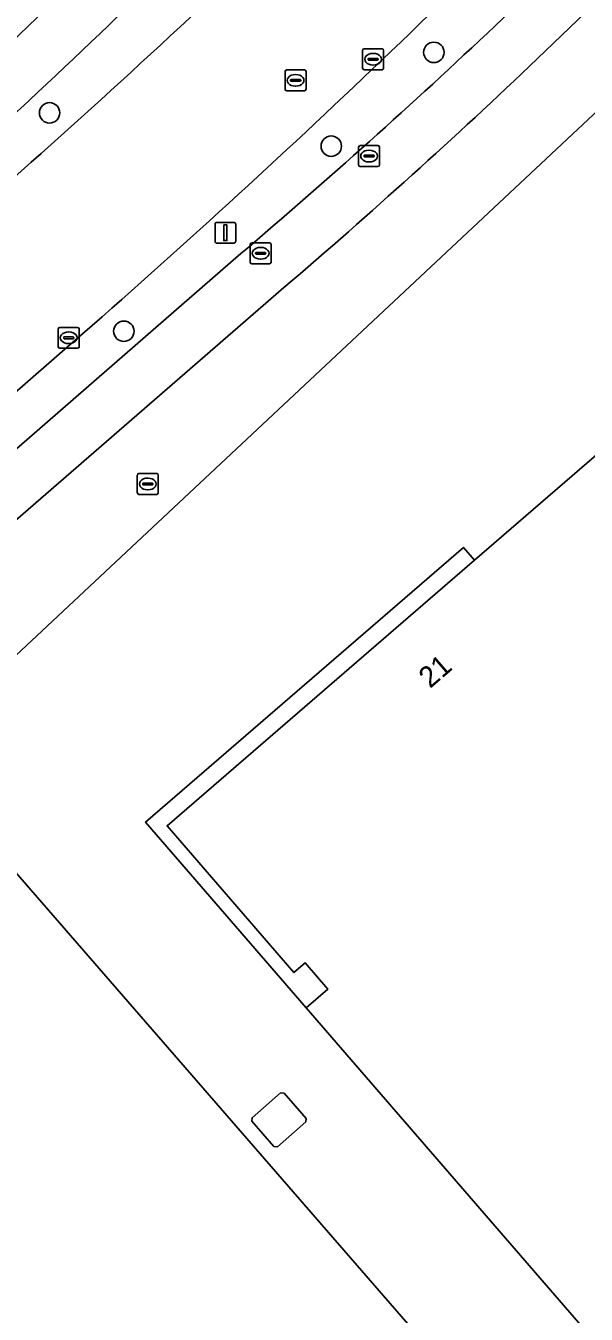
# Model space of a CAD drawing. Extents: x 156141 to 158132, y 385651 to 388333.
# Drawn here: x 156856.9 to 156883.7, y 387120.1 to 387181.8 of the extents above; entities that cross this region are included whole.
import ezdxf

# ---------------------------------------------------------------- set-up
doc = ezdxf.new("R2010")
doc.units = 0
for name, color, linetype in [('IMGEO_Berm_groen', 7, 'Continuous'), ('IMGEO_Boom', 7, 'Continuous'), ('IMGEO_Brandkraan', 7, 'Continuous'), ('IMGEO_Erf', 7, 'Continuous'), ('IMGEO_Fietspad_gesloten', 7, 'Continuous'), ('IMGEO_Groenvoorziening', 7, 'Continuous'), ('IMGEO_Hek', 7, 'Continuous'), ('IMGEO_Kolk', 7, 'Continuous'), ('IMGEO_Lage_trafo', 7, 'Continuous'), ('IMGEO_Lichtmast', 7, 'Continuous'), ('IMGEO_Pand', 7, 'Continuous'), ('IMGEO_Pand_nummerreeks', 7, 'Continuous'), ('IMGEO_Pand_overbouw', 7, 'Continuous'), ('IMGEO_Rijbaan_lokaal_gesloten', 7, 'Continuous'), ('IMGEO_Rioolput', 7, 'Continuous')]:
    doc.layers.add(name, color=color, linetype=linetype)

msp = doc.modelspace()

# ---------------------------------------------------------------- linework, layer by layer
at = {"layer": 'IMGEO_Berm_groen'}
for points in [[(156879.382, 387181.758), (156893.461, 387195.196), (156889.893, 387196.135), (156888.138, 387194.282)], [(156897.9, 387190.476), (156895.251, 387193.292), (156895.156, 387193.393), (156881.03, 387179.816)], [(156868.887, 387168.89), (156850.367, 387152.82), (156845.991, 387148.989), (156831.778, 387136.631), (156835.086, 387132.811), (156851.666, 387147.134), (156897.9, 387190.476)], [(156829.866, 387138.366), (156844.304, 387150.913), (156848.685, 387154.732), (156867.215, 387170.848)], [(156859.158, 387166.587), (156847.329, 387156.278), (156842.939, 387152.459), (156830.142, 387141.264)]]:
    msp.add_lwpolyline(points, dxfattribs=at)
for centre, radius, start, end in [((156557.245, 387511.861), 450.874, 310.96502, 316.18995), ((156564.582, 387503.841), 447.79, 311.13577, 316.26653), ((156689.938, 387358.352), 245.761, 311.36138, 315.69566), ((156670.95, 387401.965), 303.208, 310.33796, 313.42642), ((156664.294, 387408.483), 315.061, 310.4947, 313.46565)]:
    msp.add_arc(centre, radius, start, end, dxfattribs=at)
at = {"layer": 'IMGEO_Boom'}
for centre in [(156876.452, 387180.485), (156858.059, 387177.587), (156871.541, 387175.993), (156861.615, 387167.132)]:
    msp.add_circle(centre, 0.489, dxfattribs=at)
at = {"layer": 'IMGEO_Brandkraan'}
for p, q in [((156862.259, 387159.392), (156862.259, 387160.244)), ((156862.334, 387160.318), (156863.186, 387160.318)), ((156862.747, 387160.098), (156862.772, 387160.098)), ((156863.26, 387160.244), (156863.26, 387159.392)), ((156863.186, 387159.318), (156862.334, 387159.318)), ((156862.518, 387159.812), (156862.518, 387159.824)), ((156862.956, 387159.775), (156862.558, 387159.775)), ((156862.561, 387159.861), (156862.959, 387159.861)), ((156862.77, 387159.538), (156862.745, 387159.538)), ((156863.002, 387159.824), (156863.002, 387159.812))]:
    msp.add_line(p, q, dxfattribs=at)
for points in [[(156862.259, 387159.392), (156862.259, 387160.244)], [(156862.334, 387160.318), (156863.186, 387160.318)], [(156863.26, 387160.244), (156863.26, 387159.392)], [(156863.186, 387159.318), (156862.334, 387159.318)]]:
    msp.add_lwpolyline(points, dxfattribs=at)
for centre, radius, start, end in [((156862.336, 387160.242), 0.0765, 91.55205, 178.44795), ((156862.336, 387160.242), 0.0765, 91.55205, 178.44795), ((156863.184, 387160.242), 0.0765, 1.55205, 88.44795), ((156863.184, 387160.242), 0.0765, 1.55205, 88.44795), ((156862.336, 387159.394), 0.0765, 181.55205, 268.44795), ((156862.336, 387159.394), 0.0765, 181.55205, 268.44795), ((156862.558, 387159.821), 0.0403, 85.87752, 175.75265), ((156862.555, 387159.811), 0.0366, 178.93798, 274.71019), ((156862.959, 387159.818), 0.043, 264.86636, 352.45326), ((156862.963, 387159.823), 0.0386, 1.73085, 96.63898), ((156863.184, 387159.394), 0.0765, 271.55205, 358.44795), ((156863.184, 387159.394), 0.0765, 271.55205, 358.44795)]:
    msp.add_arc(centre, radius, start, end, dxfattribs=at)
for centre, major_axis, ratio, start_param, end_param in [((156862.746, 387159.818), (-0.387, 0.002), 0.722429, 4.712389, 7.853982), ((156862.771, 387159.818), (-0.39, 0.002), 0.717154, 1.570796, 4.712389)]:
    msp.add_ellipse(centre, major_axis=major_axis, ratio=ratio, start_param=start_param, end_param=end_param, dxfattribs=at)
at = {"layer": 'IMGEO_Erf'}
msp.add_lwpolyline([(156946.157, 387239.942), (156941.498, 387235.541), (156930.882, 387225.197), (156918.427, 387213.133), (156914.456, 387209.198), (156916.194, 387207.87), (156910.944, 387202.719), (156897.9, 387190.476), (156851.666, 387147.134), (156835.086, 387132.811), (156827.432, 387126.2), (156782.425, 387087.321), (156771.738, 387078.098), (156736.875, 387048.012), (156736.673, 387047.84), (156732.342, 387044.151), (156710.252, 387025.336)], dxfattribs=at)
for points in [[(156979.256, 387124.2), (156922.158, 387074.828), (156870.339, 387134.727), (156871.378, 387135.632), (156870.293, 387136.888), (156869.755, 387136.424), (156863.68, 387143.456), (156878.391, 387156.169), (156886.227, 387162.941), (156886.88, 387162.207), (156901.989, 387175.258), (156917.15, 387157.704), (156919.204, 387159.476), (156928.506, 387167.5), (156933.046, 387162.246), (156940.475, 387168.686), (156940.672, 387168.856)], [(156868.967, 387128.085), (156868.794, 387128.094), (156867.741, 387129.302), (156867.749, 387129.468), (156869.111, 387130.66), (156869.279, 387130.649), (156870.333, 387129.438), (156870.321, 387129.269)]]:
    msp.add_lwpolyline(points, close=True, dxfattribs=at)
at = {"layer": 'IMGEO_Fietspad_gesloten'}
for points in [[(156881.03, 387179.816), (156895.156, 387193.393), (156893.461, 387195.196), (156879.382, 387181.758)], [(156867.215, 387170.848), (156848.685, 387154.732), (156844.304, 387150.913), (156829.866, 387138.366), (156822.547, 387132.006), (156766.834, 387083.591), (156732.167, 387053.465), (156727.867, 387049.728)], [(156824.084, 387129.946), (156826.352, 387131.917), (156826.191, 387132.103), (156830.015, 387135.49), (156830.209, 387135.267), (156831.778, 387136.631), (156845.991, 387148.989), (156850.367, 387152.82), (156868.887, 387168.89)]]:
    msp.add_lwpolyline(points, dxfattribs=at)
for centre, radius, start, end in [((156681.954, 387366.12), 254.269, 311.57796, 315.71718), ((156689.938, 387358.352), 245.761, 311.36138, 315.69566), ((156670.95, 387401.965), 303.208, 310.33796, 313.42642), ((156664.294, 387408.483), 315.061, 310.4947, 313.46565)]:
    msp.add_arc(centre, radius, start, end, dxfattribs=at)
at = {"layer": 'IMGEO_Groenvoorziening'}
msp.add_arc((156681.954, 387366.12), 254.269, 311.57796, 315.71718, dxfattribs=at)
at = {"layer": 'IMGEO_Hek'}
for points in [[(156897.9, 387190.476), (156851.666, 387147.134)], [(156851.443, 387146.941), (156921.519, 387066.268)]]:
    msp.add_lwpolyline(points, dxfattribs=at)
at = {"layer": 'IMGEO_Kolk'}
for p, q in [((156873.043, 387179.729), (156873.043, 387180.581)), ((156873.118, 387180.655), (156873.97, 387180.655)), ((156873.531, 387180.435), (156873.556, 387180.435)), ((156874.044, 387180.581), (156874.044, 387179.729)), ((156873.302, 387180.149), (156873.302, 387180.161)), ((156873.74, 387180.112), (156873.342, 387180.112)), ((156873.345, 387180.198), (156873.743, 387180.198)), ((156873.554, 387179.875), (156873.529, 387179.875)), ((156873.786, 387180.161), (156873.786, 387180.149)), ((156873.97, 387179.655), (156873.118, 387179.655)), ((156858.474, 387166.391), (156858.474, 387167.243)), ((156858.549, 387167.317), (156859.401, 387167.317)), ((156858.733, 387166.811), (156858.733, 387166.823)), ((156859.171, 387166.774), (156858.773, 387166.774)), ((156858.776, 387166.86), (156859.174, 387166.86)), ((156858.962, 387167.097), (156858.987, 387167.097)), ((156859.217, 387166.823), (156859.217, 387166.811)), ((156859.475, 387167.243), (156859.475, 387166.391)), ((156859.401, 387166.317), (156858.549, 387166.317)), ((156858.985, 387166.537), (156858.96, 387166.537))]:
    msp.add_line(p, q, dxfattribs=at)
for points in [[(156873.043, 387179.729), (156873.043, 387180.581)], [(156873.118, 387180.655), (156873.97, 387180.655)], [(156874.044, 387180.581), (156874.044, 387179.729)], [(156873.97, 387179.655), (156873.118, 387179.655)], [(156858.474, 387166.391), (156858.474, 387167.243)], [(156858.549, 387167.317), (156859.401, 387167.317)], [(156859.475, 387167.243), (156859.475, 387166.391)], [(156859.401, 387166.317), (156858.549, 387166.317)]]:
    msp.add_lwpolyline(points, dxfattribs=at)
for centre, radius, start, end in [((156873.12, 387180.579), 0.0765, 91.55205, 178.44795), ((156873.12, 387180.579), 0.0765, 91.55205, 178.44795), ((156873.968, 387180.579), 0.0765, 1.55205, 88.44795), ((156873.968, 387180.579), 0.0765, 1.55205, 88.44795), ((156873.12, 387179.731), 0.0765, 181.55205, 268.44795), ((156873.12, 387179.731), 0.0765, 181.55205, 268.44795), ((156873.342, 387180.158), 0.0403, 85.87752, 175.75265), ((156873.339, 387180.148), 0.0366, 178.93798, 274.71019), ((156873.743, 387180.155), 0.043, 264.86636, 352.45326), ((156873.747, 387180.16), 0.0386, 1.73085, 96.63898), ((156873.968, 387179.731), 0.0765, 271.55205, 358.44795), ((156873.968, 387179.731), 0.0765, 271.55205, 358.44795), ((156858.551, 387167.241), 0.0765, 91.55205, 178.44795), ((156858.551, 387167.241), 0.0765, 91.55205, 178.44795), ((156858.773, 387166.82), 0.0403, 85.87752, 175.75265), ((156858.77, 387166.81), 0.0366, 178.93798, 274.71019), ((156859.174, 387166.817), 0.043, 264.86636, 352.45326), ((156859.178, 387166.822), 0.0386, 1.73085, 96.63898), ((156859.399, 387167.241), 0.0765, 1.55205, 88.44795), ((156859.399, 387167.241), 0.0765, 1.55205, 88.44795), ((156858.551, 387166.393), 0.0765, 181.55205, 268.44795), ((156858.551, 387166.393), 0.0765, 181.55205, 268.44795), ((156859.399, 387166.393), 0.0765, 271.55205, 358.44795), ((156859.399, 387166.393), 0.0765, 271.55205, 358.44795)]:
    msp.add_arc(centre, radius, start, end, dxfattribs=at)
for centre, major_axis, ratio, start_param, end_param in [((156873.53, 387180.155), (-0.387, 0.002), 0.722429, 4.712389, 7.853982), ((156873.555, 387180.155), (-0.39, 0.002), 0.717154, 1.570796, 4.712389), ((156858.961, 387166.817), (-0.387, 0.002), 0.722429, 4.712389, 7.853982), ((156858.986, 387166.817), (-0.39, 0.002), 0.717154, 1.570796, 4.712389)]:
    msp.add_ellipse(centre, major_axis=major_axis, ratio=ratio, start_param=start_param, end_param=end_param, dxfattribs=at)
at = {"layer": 'IMGEO_Lage_trafo'}
msp.add_lwpolyline([(156868.967, 387128.085), (156870.321, 387129.269), (156870.333, 387129.438), (156869.279, 387130.649), (156869.111, 387130.66), (156867.749, 387129.468), (156867.741, 387129.302), (156868.794, 387128.094)], close=True, dxfattribs=at)
at = {"layer": 'IMGEO_Lichtmast'}
for p, q in [((156866.077, 387172.344), (156866.867, 387172.344)), ((156866.867, 387172.344), (156866.077, 387172.344)), ((156865.977, 387171.444), (156865.977, 387172.244)), ((156865.977, 387172.244), (156865.977, 387171.444)), ((156866.967, 387172.244), (156866.967, 387171.444)), ((156866.967, 387171.444), (156866.967, 387172.244)), ((156866.867, 387171.344), (156866.077, 387171.344)), ((156866.077, 387171.344), (156866.867, 387171.344))]:
    msp.add_line(p, q, dxfattribs=at)
msp.add_lwpolyline([(156866.397, 387172.219), (156866.547, 387172.219), (156866.547, 387171.469), (156866.397, 387171.469), (156866.397, 387172.219)], dxfattribs=at)
for centre, start, end in [((156866.077, 387172.244), 90, 180), ((156866.077, 387172.244), 90, 180), ((156866.867, 387172.244), 0, 90), ((156866.867, 387172.244), 360, 90), ((156866.077, 387171.444), 180, 270), ((156866.077, 387171.444), 180, 270), ((156866.867, 387171.444), 270, 0), ((156866.867, 387171.444), 270, 0)]:
    msp.add_arc(centre, 0.1, start, end, dxfattribs=at)
at = {"layer": 'IMGEO_Pand'}
msp.add_lwpolyline([(156886.227, 387162.941), (156878.391, 387156.169), (156863.68, 387143.456), (156869.755, 387136.424), (156870.293, 387136.888), (156871.378, 387135.632), (156870.339, 387134.727), (156922.158, 387074.828), (156979.256, 387124.2), (156940.672, 387168.856), (156940.475, 387168.686), (156933.046, 387162.246), (156928.506, 387167.5), (156919.204, 387159.476), (156917.15, 387157.704), (156901.989, 387175.258), (156886.88, 387162.207)], close=True, dxfattribs=at)
at = {"layer": 'IMGEO_Pand_overbouw'}
msp.add_lwpolyline([(156878.391, 387156.169), (156877.865, 387156.778), (156862.657, 387143.632), (156870.339, 387134.727), (156871.378, 387135.632), (156870.293, 387136.888), (156869.755, 387136.424), (156863.68, 387143.456)], close=True, dxfattribs=at)
at = {"layer": 'IMGEO_Rijbaan_lokaal_gesloten'}
msp.add_lwpolyline([(156830.142, 387141.264), (156842.939, 387152.459), (156847.329, 387156.278), (156859.158, 387166.587)], dxfattribs=at)
for centre, radius, start, end in [((156557.245, 387511.861), 450.874, 310.96502, 316.18995), ((156564.582, 387503.841), 447.79, 311.13577, 316.26653)]:
    msp.add_arc(centre, radius, start, end, dxfattribs=at)
at = {"layer": 'IMGEO_Rioolput'}
for p, q in [((156869.334, 387178.72), (156869.334, 387179.572)), ((156869.409, 387179.646), (156870.261, 387179.646)), ((156869.593, 387179.14), (156869.593, 387179.152)), ((156870.031, 387179.103), (156869.633, 387179.103)), ((156869.636, 387179.189), (156870.034, 387179.189)), ((156869.822, 387179.426), (156869.847, 387179.426)), ((156870.077, 387179.152), (156870.077, 387179.14)), ((156870.335, 387179.572), (156870.335, 387178.72)), ((156870.261, 387178.646), (156869.409, 387178.646)), ((156869.845, 387178.866), (156869.82, 387178.866)), ((156872.924, 387176.02), (156873.776, 387176.02)), ((156872.849, 387175.094), (156872.849, 387175.946)), ((156873.108, 387175.514), (156873.108, 387175.526)), ((156873.546, 387175.477), (156873.148, 387175.477)), ((156873.151, 387175.563), (156873.549, 387175.563)), ((156873.337, 387175.8), (156873.362, 387175.8)), ((156873.592, 387175.526), (156873.592, 387175.514)), ((156873.85, 387175.946), (156873.85, 387175.094)), ((156873.776, 387175.02), (156872.924, 387175.02)), ((156873.36, 387175.24), (156873.335, 387175.24)), ((156867.66, 387170.438), (156867.66, 387171.29)), ((156867.735, 387171.364), (156868.587, 387171.364)), ((156868.148, 387171.144), (156868.173, 387171.144)), ((156868.661, 387171.29), (156868.661, 387170.438)), ((156867.919, 387170.858), (156867.919, 387170.87)), ((156868.357, 387170.821), (156867.959, 387170.821)), ((156867.962, 387170.907), (156868.36, 387170.907)), ((156868.171, 387170.584), (156868.146, 387170.584)), ((156868.403, 387170.87), (156868.403, 387170.858)), ((156868.587, 387170.364), (156867.735, 387170.364))]:
    msp.add_line(p, q, dxfattribs=at)
for points in [[(156869.334, 387178.72), (156869.334, 387179.572)], [(156869.409, 387179.646), (156870.261, 387179.646)], [(156870.335, 387179.572), (156870.335, 387178.72)], [(156870.261, 387178.646), (156869.409, 387178.646)], [(156872.924, 387176.02), (156873.776, 387176.02)], [(156872.849, 387175.094), (156872.849, 387175.946)], [(156873.85, 387175.946), (156873.85, 387175.094)], [(156873.776, 387175.02), (156872.924, 387175.02)], [(156867.66, 387170.438), (156867.66, 387171.29)], [(156867.735, 387171.364), (156868.587, 387171.364)], [(156868.661, 387171.29), (156868.661, 387170.438)], [(156868.587, 387170.364), (156867.735, 387170.364)]]:
    msp.add_lwpolyline(points, dxfattribs=at)
for centre, radius, start, end in [((156869.411, 387179.57), 0.0765, 91.55205, 178.44795), ((156869.411, 387179.57), 0.0765, 91.55205, 178.44795), ((156869.633, 387179.149), 0.0403, 85.87752, 175.75265), ((156869.63, 387179.139), 0.0366, 178.93798, 274.71019), ((156870.034, 387179.146), 0.043, 264.86636, 352.45326), ((156870.038, 387179.151), 0.0386, 1.73085, 96.63898), ((156870.259, 387179.57), 0.0765, 1.55205, 88.44795), ((156870.259, 387179.57), 0.0765, 1.55205, 88.44795), ((156869.411, 387178.722), 0.0765, 181.55205, 268.44795), ((156869.411, 387178.722), 0.0765, 181.55205, 268.44795), ((156870.259, 387178.722), 0.0765, 271.55205, 358.44795), ((156870.259, 387178.722), 0.0765, 271.55205, 358.44795), ((156872.926, 387175.944), 0.0765, 91.55205, 178.44795), ((156872.926, 387175.944), 0.0765, 91.55205, 178.44795), ((156873.774, 387175.944), 0.0765, 1.55205, 88.44795), ((156873.774, 387175.944), 0.0765, 1.55205, 88.44795), ((156873.148, 387175.523), 0.0403, 85.87752, 175.75265), ((156873.145, 387175.513), 0.0366, 178.93798, 274.71019), ((156873.549, 387175.52), 0.043, 264.86636, 352.45326), ((156873.553, 387175.525), 0.0386, 1.73085, 96.63898), ((156872.926, 387175.096), 0.0765, 181.55205, 268.44795), ((156872.926, 387175.096), 0.0765, 181.55205, 268.44795), ((156873.774, 387175.096), 0.0765, 271.55205, 358.44795), ((156873.774, 387175.096), 0.0765, 271.55205, 358.44795), ((156867.737, 387171.288), 0.0765, 91.55205, 178.44795), ((156867.737, 387171.288), 0.0765, 91.55205, 178.44795), ((156868.585, 387171.288), 0.0765, 1.55205, 88.44795), ((156868.585, 387171.288), 0.0765, 1.55205, 88.44795), ((156867.737, 387170.44), 0.0765, 181.55205, 268.44795), ((156867.737, 387170.44), 0.0765, 181.55205, 268.44795), ((156867.959, 387170.867), 0.0403, 85.87752, 175.75265), ((156867.956, 387170.857), 0.0366, 178.93798, 274.71019), ((156868.36, 387170.864), 0.043, 264.86636, 352.45326), ((156868.364, 387170.869), 0.0386, 1.73085, 96.63898), ((156868.585, 387170.44), 0.0765, 271.55205, 358.44795), ((156868.585, 387170.44), 0.0765, 271.55205, 358.44795)]:
    msp.add_arc(centre, radius, start, end, dxfattribs=at)
for centre, major_axis, ratio, start_param, end_param in [((156869.821, 387179.146), (-0.387, 0.002), 0.722429, 4.712389, 7.853982), ((156869.846, 387179.146), (-0.39, 0.002), 0.717154, 1.570796, 4.712389), ((156873.336, 387175.52), (-0.387, 0.002), 0.722429, 4.712389, 7.853982), ((156873.361, 387175.52), (-0.39, 0.002), 0.717154, 1.570796, 4.712389), ((156868.147, 387170.864), (-0.387, 0.002), 0.722429, 4.712389, 7.853982), ((156868.172, 387170.864), (-0.39, 0.002), 0.717154, 1.570796, 4.712389)]:
    msp.add_ellipse(centre, major_axis=major_axis, ratio=ratio, start_param=start_param, end_param=end_param, dxfattribs=at)

# ---------------------------------------------------------------- texts
at = {"layer": 'IMGEO_Pand_nummerreeks'}
msp.add_text('21', height=1, rotation=40.83341, dxfattribs=at).set_placement((156876.269, 387150))

doc.saveas('drawing.dxf')
